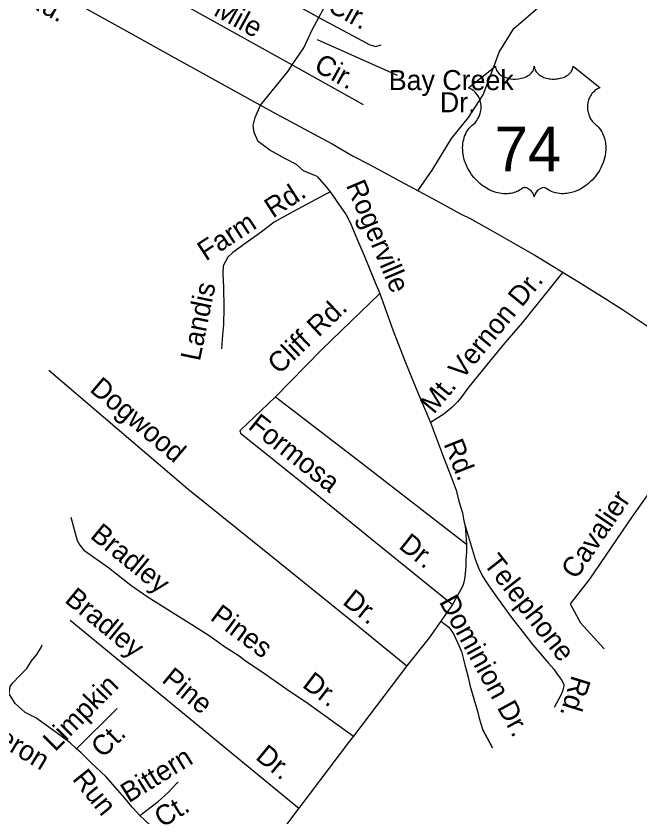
# Model space of a CAD drawing. Extents: x 2290055 to 2389491, y 66597 to 237875.
# Drawn here: x 2349125 to 2352087, y 174804 to 178607 of the extents above; entities that cross this region are included whole.
import ezdxf

# ---------------------------------------------------------------- set-up
doc = ezdxf.new("R2010")
doc.units = 0
for name, color, linetype in [('Exist Road Non-System Type 51', 7, 'Continuous'), ('Exist Road Non-System Type 51 Label', 7, 'Continuous'), ('Exist Road Primary US Divided Attributed', 7, 'Continuous'), ('Exist Road Primary US Label', 7, 'Continuous'), ('Exist Road Primary US Shield CELL', 7, 'Continuous'), ('Exist Road Primary US Shield Number Label', 7, 'Continuous')]:
    doc.layers.add(name, color=color, linetype=linetype)

msp = doc.modelspace()

# ---------------------------------------------------------------- linework, layer by layer
at = {"layer": 'Exist Road Non-System Type 51'}
msp.add_line((2349382.9, 175737.8), (2350467.2, 174845.3), dxfattribs=at)
for points in [[(2350046.1, 179016.3), (2350062.2, 178961.9), (2350078.3, 178921.6), (2350106.5, 178885.3), (2350136.7, 178851.1), (2350215.2, 178796.7), (2350331.9, 178728.2), (2350537.3, 178613.4), (2350563.3, 178600.3)], [(2351032.6, 177776.1), (2351103.7, 177879.6), (2351191.8, 178024.6), (2351273.7, 178125.4), (2351343, 178232.5), (2351393.4, 178364.9), (2351418.6, 178434.2), (2351487.9, 178547.7), (2351613.9, 178654.8), (2351746.1, 178762), (2351884.7, 178888), (2351966.6, 178963.7)], [(2349427.7, 178935.9), (2350435.9, 178374.3)], [(2350563.3, 178600.3), (2350583.6, 178637.5), (2350615.8, 178698), (2350662.1, 178774.5), (2350689.5, 178840.2)], [(2350435.9, 178374.3), (2350491, 178456.2), (2350533.2, 178544.9), (2350563.3, 178600.3)], [(2350563.3, 178600.3), (2350766.7, 178490.5), (2350805, 178470.3), (2350833.2, 178462.3), (2350859.3, 178470.3)], [(2350286.5, 178183.3), (2350416.5, 178345.5), (2350435.9, 178374.3)], [(2350435.9, 178374.3), (2350773.1, 178186.5)], [(2350555.5, 177845.4), (2350489.7, 177872.2), (2350456, 177900.9), (2350402, 177930.4), (2350330.3, 177970), (2350274.7, 178011.3), (2350256.1, 178053.5), (2350251.1, 178086.4), (2350260.4, 178125.2), (2350286.5, 178183.3)], [(2350555.5, 177845.4), (2350596.7, 177795.2), (2350616.2, 177771.8)], [(2350616.2, 177771.8), (2350439.3, 177676.3), (2350350.6, 177628.2), (2350289.6, 177580.1), (2350217.5, 177530.2), (2350154.6, 177483.9), (2350130.6, 177461.7), (2350108.4, 177421), (2350106.6, 177384), (2350110.3, 177319.3), (2350112.1, 177221.2), (2350110.3, 177139.8), (2350104.7, 177093.6), (2350101, 177027)], [(2350616.2, 177771.8), (2350691.9, 177662.8), (2350711.4, 177625.8), (2350746.8, 177542.9), (2350777.6, 177470.2), (2350822, 177360.1), (2350852.7, 177289.1), (2350915.9, 177111.4), (2350973.7, 176961.7), (2351033.7, 176814.1), (2351093.3, 176676.3), (2351153.6, 176512.7), (2351191.5, 176418.3), (2351214, 176355.2), (2351227.9, 176303.6), (2351244.2, 176248.1), (2351251.6, 176210.6), (2351256.8, 176186.6), (2351264.2, 176098.9), (2351263.6, 176062.8), (2351261, 176022.9), (2351260, 175996.7), (2351257.6, 175958.5), (2351256.2, 175944.6), (2351254.7, 175932.4), (2351249.6, 175912.2), (2351243.9, 175898.2), (2351229.3, 175869.4), (2351197.4, 175812.3), (2351142.1, 175733.8)], [(2351719.7, 177389.1), (2351528.5, 177149.8), (2351446.2, 177054.6), (2351358.5, 176949.1), (2351270.6, 176839.6), (2351246, 176806.5), (2351234.8, 176792.2), (2351221.3, 176775.6), (2351194.5, 176748.6), (2351155.7, 176716.9), (2351093.3, 176676.3)], [(2350852.7, 177289.1), (2350575.1, 177022.1), (2350356.2, 176799.4)], [(2349280.6, 176924.9), (2349941.2, 176362.6), (2350327.8, 176050), (2350720.4, 175733.4), (2350980.8, 175521.5)], [(2352500.4, 176875.7), (2352263, 176530.9), (2352049.6, 176230.8), (2351847.7, 175933.5), (2351755.5, 175815.2), (2351804.5, 175725.8), (2351917, 175601.7)], [(2350356.2, 176799.4), (2350190.2, 176640.6), (2350188.4, 176636.6), (2350188.5, 176632.6), (2350190.7, 176626.8), (2350502.9, 176376.9), (2350833.5, 176107.8), (2351197.4, 175812.3)], [(2350356.2, 176799.4), (2350764.8, 176485.4), (2351264.2, 176098.9)], [(2349386.1, 176227.9), (2349416.4, 176116.7), (2349428.2, 176094.7), (2349446.7, 176071.2), (2349564.6, 175988.6), (2349670.7, 175904.3), (2349753.2, 175847), (2349921.6, 175740.9), (2349985.6, 175702.1), (2350046.2, 175661.7), (2350115.2, 175612.8), (2350184.3, 175569), (2350213.8, 175547.6), (2350309.8, 175481.9), (2350410.9, 175411.1), (2350511.6, 175342.4), (2350726.7, 175188)], [(2351256.8, 176186.6), (2351305, 176028.6), (2351320.5, 175987.2), (2351340.1, 175948), (2351353.1, 175924.5), (2351372.3, 175897.1), (2351391.1, 175869.9), (2351410.2, 175842.8), (2351477.8, 175751.2), (2351579.1, 175621.3), (2351652.5, 175534), (2351677.6, 175505.1), (2351694.6, 175481.8), (2351705.3, 175468.1), (2351715.8, 175452.5), (2351722.5, 175440.9), (2351724.9, 175430.8), (2351723.4, 175417), (2351719.8, 175400.8), (2351710.7, 175382.4), (2351678.9, 175323)], [(2351142.1, 175733.8), (2351085.6, 175653.7), (2350980.8, 175521.5), (2350726.7, 175188)], [(2351142.1, 175733.8), (2351179.6, 175705.1), (2351201.9, 175673.4), (2351220.5, 175632.4), (2351239.2, 175589.6), (2351255.9, 175526.2), (2351270.8, 175468.5), (2351280.1, 175429.3), (2351298.7, 175364.1), (2351315.5, 175306.3), (2351323, 175272.8), (2351339.7, 175220.6), (2351340, 175220.2)], [(2349412.7, 175127.9), (2349382, 175155.3), (2349310.3, 175210.1), (2349219.7, 175274.3), (2349168.7, 175300.7), (2349121.5, 175343.4), (2349093.2, 175388.8), (2349097, 175422.8), (2349110.2, 175441.6), (2349142.3, 175473.7), (2349176.3, 175509.6), (2349198.9, 175545.5), (2349223.5, 175575.7), (2349246.1, 175611.6), (2349249.9, 175621.1)], [(2349412.7, 175127.9), (2349605.8, 175318.4)], [(2350726.7, 175188), (2350708.8, 175164.5), (2350467.2, 174845.3)], [(2351387.7, 175132.2), (2351340, 175220.2), (2351387.7, 175132.2)], [(2349713.8, 174810.4), (2349676.4, 174851.2), (2349642.5, 174892.8), (2349597.2, 174943.8), (2349551.9, 174996.7), (2349483.9, 175059), (2349434.8, 175108.1), (2349412.7, 175127.9)], [(2349713.8, 174810.4), (2349800.8, 174877), (2349849.7, 174921), (2349890.4, 174966.7), (2349895.3, 174969.9)], [(2350467.2, 174845.3), (2350347.7, 174686.1), (2350269.8, 174579), (2350247, 174550.2), (2350235.5, 174533.6), (2350226.4, 174515.2), (2350221.4, 174499.3)], [(2350221.4, 174499.3), (2350099.2, 174549), (2350035, 174577.4), (2349974.6, 174609.5), (2349902.9, 174652.9), (2349848.2, 174692.6), (2349789.7, 174739.8), (2349713.8, 174810.4)]]:
    msp.add_lwpolyline(points, dxfattribs=at)
at = {"layer": 'Exist Road Non-System Type 51 Label'}
msp.add_lwpolyline([(2350935.8, 178324.8), (2350556.2, 178493.2)], dxfattribs=at)
at = {"layer": 'Exist Road Primary US Divided Attributed'}
msp.add_lwpolyline([(2349428.8, 178658.1), (2349608.6, 178558.3), (2349847.5, 178425.6), (2350130.6, 178269.1), (2350342.5, 178152.3), (2350493.3, 178071.7), (2350625.8, 177999.3), (2350726.3, 177942), (2350802.6, 177901.5), (2350948.5, 177822.5), (2351123.1, 177728.5), (2351235.1, 177667.9), (2351280.5, 177645.2), (2351384.8, 177586.8), (2351496.2, 177523), (2351588.1, 177470.6), (2351795.7, 177344.6), (2351935.1, 177257.2), (2352004.5, 177213.5), (2352223, 177067.5), (2352610.3, 176799.5)], dxfattribs=at)
at = {"layer": 'Exist Road Primary US Shield CELL'}
msp.add_lwpolyline([(2351401.1, 178368.4), (2351401.5, 178363.1), (2351402.8, 178356.8), (2351403.8, 178353.5), (2351406.7, 178347.3), (2351411.6, 178339.9), (2351418.4, 178332.7), (2351426, 178326.4), (2351431.2, 178323.1), (2351440, 178318.4), (2351449.9, 178314.2), (2351461, 178311), (2351472.3, 178308.7), (2351484.7, 178307.3), (2351496.9, 178307.1), (2351510.2, 178308.1), (2351524.7, 178310.9), (2351531.5, 178312.7), (2351539, 178315.2), (2351546, 178318.1), (2351553.7, 178322.2), (2351559.8, 178326.2), (2351564.6, 178329.7), (2351571.5, 178336.2), (2351576.9, 178343), (2351579.2, 178346.8), (2351581.2, 178350.4), (2351583.9, 178358.2), (2351584.6, 178361.6), (2351585.2, 178368.7), (2351585.6, 178362.7), (2351586.2, 178359), (2351587.2, 178355.4), (2351588.7, 178351.5), (2351591.5, 178346), (2351594.5, 178341.5), (2351600.2, 178334.7), (2351603.8, 178331.4), (2351607.1, 178328.7), (2351615.8, 178322.7), (2351626, 178317.5), (2351631, 178315.3), (2351636.2, 178313.5), (2351642.7, 178311.5), (2351649.5, 178309.9), (2351656.2, 178308.8), (2351663, 178307.8), (2351670, 178307.3), (2351675.7, 178307.1), (2351682.7, 178307.2), (2351689.1, 178307.6), (2351695.7, 178308.3), (2351703, 178309.5), (2351708.9, 178310.8), (2351716.6, 178312.9), (2351723.6, 178315.4), (2351729.8, 178318.1), (2351737.7, 178322.2), (2351744.2, 178326.3), (2351748.9, 178330.1), (2351754.5, 178335.2), (2351759.8, 178341.4), (2351762.9, 178345.9), (2351765.2, 178350.5), (2351767.2, 178355.4), (2351768.5, 178360.5), (2351769.1, 178365), (2351769.2, 178368.8), (2351897.8, 178266.4), (2351894.8, 178265.2), (2351887.8, 178261.8), (2351882.2, 178258.6), (2351873.4, 178252.3), (2351869.6, 178248.9), (2351865.8, 178245.3), (2351862.3, 178241.5), (2351859.2, 178238), (2351855.5, 178232.8), (2351852.1, 178227.6), (2351848.9, 178221.9), (2351846.5, 178217), (2351842.5, 178206.7), (2351840.6, 178200.1), (2351839.4, 178194.6), (2351837.9, 178183.1), (2351837.5, 178177.6), (2351837.5, 178172.2), (2351837.8, 178166.5), (2351838.4, 178161.1), (2351839.3, 178155.4), (2351840.3, 178150.4), (2351841.9, 178144.2), (2351844.1, 178137.1), (2351846.9, 178130.1), (2351852.8, 178119), (2351860.4, 178107.6), (2351865.8, 178101.2), (2351871.1, 178095.7), (2351879, 178089), (2351883.3, 178085.2), (2351888.3, 178080.3), (2351896.3, 178070.9), (2351899.6, 178066.5), (2351902.9, 178061.6), (2351905.9, 178056.5), (2351909, 178051), (2351911.4, 178046.2), (2351915.9, 178035.2), (2351919.2, 178024.5), (2351920.7, 178018.9), (2351923.1, 178006.3), (2351924, 178000), (2351925, 177987.7), (2351925.1, 177972.8), (2351923.9, 177958.7), (2351921.3, 177942.2), (2351919.1, 177932.3), (2351915.7, 177920.9), (2351912.4, 177910.9), (2351906.5, 177896.3), (2351901.3, 177885.6), (2351894.6, 177873.2), (2351889.9, 177865.6), (2351884.5, 177857.6), (2351877.8, 177848.3), (2351869.9, 177838.4), (2351860.4, 177828), (2351852.7, 177820.3), (2351842.7, 177811.4), (2351836.6, 177806.4), (2351828, 177799.8), (2351816.1, 177791.9), (2351804.4, 177785.2), (2351794.5, 177780.1), (2351785.7, 177776.3), (2351774.3, 177771.9), (2351755.3, 177766.7), (2351748.4, 177765.3), (2351740.2, 177764), (2351732.5, 177763.3), (2351725.1, 177762.8), (2351715, 177762.8), (2351705.1, 177763.6), (2351695.7, 177764.9), (2351685.9, 177767), (2351675.6, 177770), (2351666.3, 177773.7), (2351656.9, 177778.3), (2351641, 177788.4), (2351636.4, 177790.8), (2351633.8, 177791.5), (2351627.6, 177791.8), (2351621.9, 177790.6), (2351616, 177788.2), (2351612.4, 177786.3), (2351607.6, 177783.2), (2351604, 177780.3), (2351599.6, 177776.1), (2351596.5, 177772.6), (2351594.2, 177769.9), (2351589.7, 177762.8), (2351588.2, 177759.5), (2351586.5, 177755.1), (2351585, 177748.8), (2351583, 177756.8), (2351580.6, 177762.1), (2351577.9, 177766.7), (2351575.1, 177770.7), (2351570.6, 177775.9), (2351566.5, 177779.8), (2351561.7, 177783.7), (2351556.5, 177786.8), (2351552.4, 177789), (2351548.6, 177790.4), (2351544, 177791.5), (2351540.2, 177791.8), (2351537, 177791.8), (2351532.8, 177790.8), (2351526.9, 177786.6), (2351521.4, 177782.8), (2351515.4, 177779.1), (2351508.3, 177775.3), (2351503.1, 177772.8), (2351496.8, 177770.4), (2351489.5, 177768), (2351481.6, 177765.9), (2351473.5, 177764.3), (2351466.4, 177763.2), (2351458.7, 177762.5), (2351451.8, 177762.3), (2351444.6, 177762.4), (2351437.8, 177762.9), (2351430, 177763.6), (2351420.3, 177765), (2351412.2, 177766.8), (2351403.7, 177769.1), (2351395, 177771.9), (2351385.6, 177775.4), (2351373.9, 177780.5), (2351365.8, 177784.7), (2351353, 177792.1), (2351337.9, 177802.5), (2351326.6, 177811.7), (2351318.3, 177819.2), (2351306.1, 177831.7), (2351298.9, 177839.8), (2351287.6, 177854.4), (2351280.4, 177864.9), (2351275.7, 177872.7), (2351268.9, 177885.2), (2351265.1, 177893), (2351260.3, 177904.4), (2351256.4, 177914.8), (2351253.2, 177924.7), (2351251.5, 177931), (2351249.1, 177942), (2351247.6, 177949.8), (2351246.2, 177960.5), (2351245.4, 177971.9), (2351245.2, 177982.3), (2351245.5, 177990.9), (2351246.5, 178001), (2351248.2, 178011.7), (2351250.2, 178020.9), (2351252.1, 178027.6), (2351254.8, 178035.6), (2351258.4, 178044.5), (2351262.7, 178053), (2351266.8, 178060.1), (2351271.8, 178067.7), (2351276.9, 178074.1), (2351283.4, 178081.3), (2351290.3, 178087.8), (2351296.5, 178092.9), (2351304, 178100.2), (2351307.8, 178104.6), (2351312.5, 178110.8), (2351316.2, 178116.5), (2351319.2, 178121.5), (2351323.1, 178129.1), (2351325.5, 178134.7), (2351328.4, 178143.4), (2351329.9, 178149.4), (2351331.4, 178157.3), (2351332.4, 178164.6), (2351332.8, 178173.8), (2351332.6, 178181.4), (2351331.6, 178190.3), (2351329.9, 178198.8), (2351327.9, 178206.3), (2351324.7, 178214.8), (2351321.8, 178221), (2351316.8, 178229.5), (2351311.4, 178237.3), (2351305.7, 178243.7), (2351300, 178249.4), (2351294.5, 178253.6), (2351289.3, 178257.3), (2351282.8, 178261.3), (2351276.5, 178264.4), (2351272.5, 178266)], close=True, dxfattribs=at)

# ---------------------------------------------------------------- texts
at = {"layer": 'Exist Road Non-System Type 51 Label'}
for s, rotation, p in [('Mile', 331.149, (2350057, 178612.8)), ('Cir.', 331.0735, (2350597.1, 178634.1)), ('Cir.', 331.1417, (2350533.8, 178350.1)), ('Rd.', 32.9103, (2350344.2, 177644.8)), ('Rogerville', 292.9636, (2350689.8, 177803.5)), ('Farm', 33.2065, (2350026.5, 177440.5)), ('Mt. Vernon Dr.', 50.5996, (2351108.9, 176712.8)), ('Landis', 78.3687, (2349997.9, 176964.6)), ('Rd.', 43.3965, (2350561.3, 177078.8)), ('Cliff', 43.3965, (2350374.1, 176901.7)), ('Dogwood', 319.5967, (2349470.4, 176827.9)), ('Formosa', 321.5301, (2350222.2, 176651.2)), ('Rd.', 291.6304, (2351153.7, 176575.7)), ('Cavalier', 55.8175, (2351784.1, 175927.4)), ('Bradley', 320.6984, (2349472.7, 176131.8)), ('Dr.', 321.5301, (2350937.1, 176083.2)), ('Telephone', 307.951, (2351340.9, 176006.8)), ('Bradley', 320.5453, (2349351.5, 175827.3)), ('Dr.', 321.578, (2350670.4, 175818)), ('Dominion Dr.', 298.7322, (2351131.5, 175825.4)), ('Pines', 323.241, (2350042.2, 175743.5)), ('Pine', 320.5453, (2349812.2, 175448.1)), ('Dr.', 322.8531, (2350479.4, 175423.8)), ('Limpkin', 45.3797, (2349311.4, 175111)), ('Rd.', 252.7644, (2351764.4, 175480.6)), ('Heron', 328.6091, (2348950.9, 175202.6)), ('Ct.', 44.4866, (2349537.7, 175080.1)), ('Bittern', 31.7153, (2349660.3, 174868.5)), ('Dr.', 320.5453, (2350257.2, 175082)), ('Run', 308.9674, (2349388.9, 174983.2)), ('Ct.', 31.7153, (2349819.6, 174750.6))]:
    msp.add_text(s, height=95, rotation=rotation, dxfattribs=at).set_placement(p)
for s, p in [('Bay Creek', (2350894.7, 178254.9)), ('Dr.', (2351137.2, 178149.6))]:
    msp.add_text(s, height=95, dxfattribs=at).set_placement(p)
at = {"layer": 'Exist Road Primary US Label'}
msp.add_text('Rd.', height=95, rotation=331.3473, dxfattribs=at).set_placement((2349159.1, 178668.8))
at = {"layer": 'Exist Road Primary US Shield Number Label'}
msp.add_text('74', height=212.5, dxfattribs=at).set_placement((2351396.9, 177869.1))

doc.saveas('drawing.dxf')
